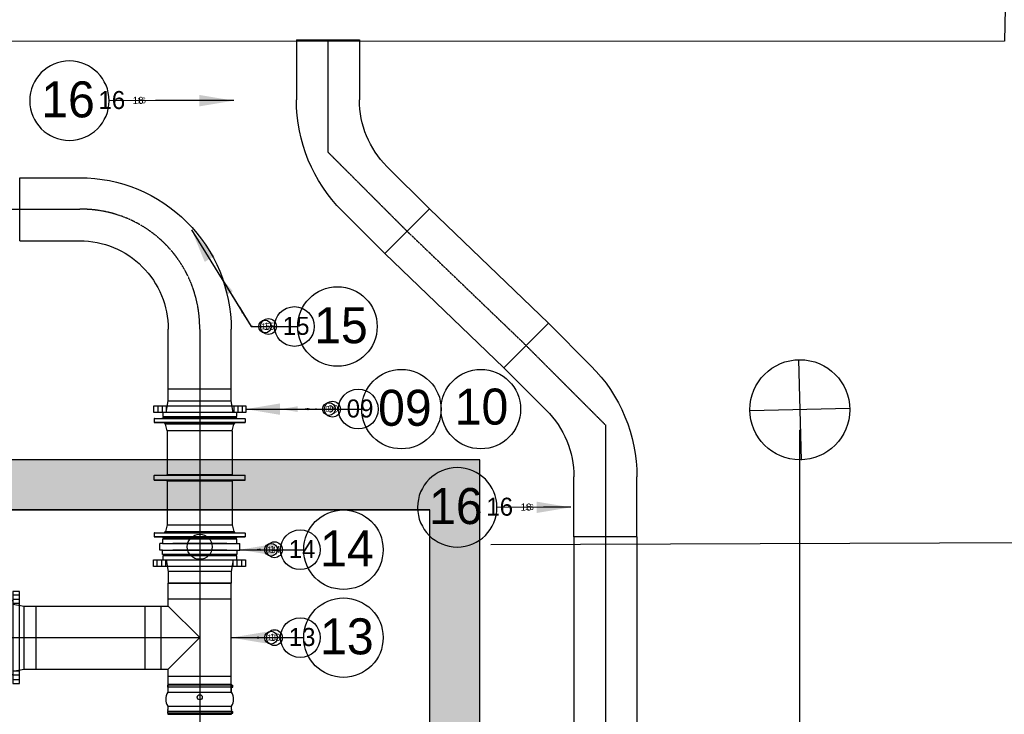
# Model space of a CAD drawing. Header units: metres. Extents: x -270273 to 328371, y -146885 to 591473.
# Tile 387 of 473: x 19781 to 24704, y 436192 to 439663. Entities that reach past the tile are written whole.
import ezdxf
from ezdxf import colors
from ezdxf.entities.mleader import LeaderData, LeaderLine
from ezdxf.lldxf.tags import DXFTag
from ezdxf.math import Vec2, Vec3

# ---------------------------------------------------------------- set-up
doc = ezdxf.new("R2010")
doc.units = ezdxf.units.M
doc.linetypes.add('STIPPELFIJN', pattern=[0.375, 0.25, -0.125])
doc.layers.get('0').update_dxf_attribs({"color": 151})
for name, color, linetype in [('B-ME-WA-HYDRANT-G', 253, 'Continuous'), ('B-XX-GR-KRUIDEN-G', 98, 'Continuous'), ('B-XX-OG-BEBOUWING-G', 1, 'Continuous'), ('B-XX-RI-AWZI_BEDRIJFSWATER-G_HDSR', 150, 'HDSR_Bedrijfswater'), ('B-XX-VH-KANTVERHARDING-G', 253, 'Continuous'), ('Iv-Beton', 1, 'Continuous'), ('Iv-Hatch', 253, 'Continuous'), ('Iv-Lines 018', 1, 'Continuous'), ('Iv-status-bestaand', 90, 'Continuous'), ('Iv-status-nieuw', 170, 'Continuous'), ('Iv-Text 025', 3, 'Continuous'), ('Iv-Text 025 @ 1', 3, 'Continuous'), ('Iv-Text 025 @ 100', 3, 'Continuous'), ('Iv-Text 025 @ 16', 3, 'Continuous'), ('Iv-Text 025 @ 20', 3, 'Continuous'), ('Iv-Text 025 @ 50', 3, 'Continuous'), ('Rahmen', 7, 'Continuous')]:
    doc.layers.add(name, color=color, linetype=linetype)
doc.styles.add('Iv-A 018', font='iv-font.shx', dxfattribs={"height": 1.8})
doc.styles.add('Iv-M 018', font='iv-font.shx', dxfattribs={"height": 1.8})
doc.styles.get("Standard").update_dxf_attribs({"font": 'iv-font.shx'})
tags = doc.linetypes.add('HDSR_Bedrijfswater', pattern='A,25,-2,["BW",Standard,S=1.5,R=0,X=0,Y=-0.75],-5', length=32).pattern_tags.tags
tags[6] = DXFTag(74, 10)

# ---------------------------------------------------------------- blocks, each defined once
blk = doc.blocks.new('zuhydrt1')
for p, q in [((0, -0.5), (0, 0.5035)), ((-0.5, 0), (0.5, 0))]:
    blk.add_line(p, q)
at = {"color": 15}
blk.add_line((0, -0.5), (0, -0.5), dxfattribs=at)
blk.add_line((0, -0.5), (0, -0.5), dxfattribs=at)
blk.add_circle((0, 0), 0.5)
blk = doc.blocks.new('PE Bocht 315 SDR17')
at = {"layer": 'Iv-status-nieuw'}
for p, q in [((24245.4, -7384.7), (24457.5, -7172.5)), ((24457.5, -7172.5), (24680.3, -7395.3)), ((24468.1, -7607.4), (24680.3, -7395.3)), ((24015.4, -8239.9), (24015.4, -7939.9)), ((24330.4, -8239.9), (24330.4, -7939.9)), ((24015.4, -8239.9), (24330.4, -8239.9))]:
    blk.add_line(p, q, dxfattribs=at)
for radius in [785.2, 470.2]:
    blk.add_arc((24800.6, -7939.9), radius, 135.0008, 179.9992, dxfattribs=at)
blk = doc.blocks.new('Overschuifflens DN300')
at = {"layer": 'Iv-status-nieuw'}
for p, q in [((19256.3, -8566.2), (19256.3, -8532.2)), ((19278.3, -8566.2), (19278.3, -8532.2)), ((19298.3, -8566.2), (19298.3, -8532.2)), ((19636.3, -8566.2), (19636.3, -8532.2)), ((19656.3, -8566.2), (19656.3, -8532.2)), ((19678.3, -8566.2), (19678.3, -8532.2))]:
    blk.add_line(p, q, dxfattribs=at)
blk.add_lwpolyline([(19237.3, -8566.2), (19697.3, -8566.2), (19697.3, -8532.2), (19237.3, -8532.2)], close=True, dxfattribs=at)
blk = doc.blocks.new('PE SDR17 Overschuifflens 315')
at = {"layer": 'Iv-status-nieuw'}
for p, q in [((22814.2, 957.4), (22444.2, 957.4)), ((22444.2, 957.4), (22444.2, 937.4)), ((22444.2, 937.4), (22814.2, 937.4)), ((22461.7, 937.4), (22471.7, 879.4)), ((22796.7, 937.4), (22786.7, 879.4)), ((22814.2, 937.4), (22814.2, 957.4)), ((22471.7, 879.4), (22471.7, 821.4)), ((22786.7, 879.4), (22471.7, 879.4)), ((22786.7, 879.4), (22786.7, 821.4)), ((22471.7, 821.4), (22786.7, 821.4))]:
    blk.add_line(p, q, dxfattribs=at)
at = {"layer": 'Iv-status-nieuw', "xscale": -1}
blk.add_blockref('Overschuifflens DN300', (42095.5, 9469.6), dxfattribs=at)
blk = doc.blocks.new('PE Bocht90 315 SDR17')
for p, q in [((56663.3, -19609.3), (56363.3, -19609.3)), ((56663.3, -19924.3), (56663.3, -19609.3)), ((56663.3, -19924.3), (56363.3, -19924.3)), ((55605.8, -20666.8), (55605.8, -20366.8)), ((55920.8, -20666.8), (55920.8, -20366.8)), ((55605.8, -20666.8), (55920.8, -20666.8))]:
    blk.add_line(p, q)
for radius, start, end in [(757.5, 89.998, 180.002), (442.5, 89.9965, 180.0035)]:
    blk.add_arc((56363.3, -20366.8), radius, start, end)
blk = doc.blocks.new('_Dot')
at = {"color": 0, "linetype": 'ByBlock', "lineweight": -2}
blk.add_line((-0.5, 0), (-1, 0), dxfattribs=at)
at = {"color": 0, "linetype": 'ByBlock', "const_width": 0.5}
blk.add_lwpolyline([(-0.25, 0, 1), (0.25, 0, 1)], format="xyb", close=True, dxfattribs=at)
blk = doc.blocks.new('PE SDR17 T-stuk 315')
at = {"layer": 'Iv-status-nieuw'}
for p, q in [((18966.6, -814), (18966.6, -1360)), ((19281.6, -814), (18966.6, -814)), ((19281.6, -814), (19281.6, -929.5)), ((19281.6, -894), (18966.6, -894)), ((19124.1, -1087), (19281.6, -929.5)), ((19399.1, -929.5), (19281.6, -929.5)), ((19319.1, -1244.5), (19319.1, -929.5)), ((19399.1, -1244.5), (19399.1, -929.5)), ((19281.6, -1244.5), (19124.1, -1087)), ((19281.6, -1244.5), (19281.6, -1360)), ((19399.1, -1244.5), (19281.6, -1244.5)), ((18966.6, -1280), (19281.6, -1280)), ((18966.6, -1360), (19281.6, -1360))]:
    blk.add_line(p, q, dxfattribs=at)
blk = doc.blocks.new('*U307')
for p, q in [((4, -226.5), (4, 226.5)), ((5, 227.5), (5, -227.5)), ((5, 227.5), (23.5, 227.5)), ((23.5, -227.5), (23.5, 227.5)), ((24.5, 226.5), (24.5, -226.5)), ((287.8, -226.5), (287.8, 226.5)), ((288.8, 227.5), (288.8, -227.5)), ((311.2, 227.5), (288.8, 227.5)), ((311.2, -227.5), (311.2, 227.5)), ((312.2, 226.5), (312.2, -226.5)), ((575.5, -226.5), (575.5, 226.5)), ((576.5, 227.5), (576.5, -227.5)), ((576.5, 227.5), (595, 227.5)), ((595, -227.5), (595, 227.5)), ((596, 226.5), (596, -226.5)), ((0, 183.5), (4, 187.5)), ((0, 183.5), (0, -183.5)), ((65, 163), (32.1, 171.1)), ((32.1, 171.1), (32.1, -171.1)), ((65, 163), (65, -163)), ((65, 163), (283.7, 163)), ((283.7, -163), (283.7, 163)), ((316.2, 163), (316.2, -163)), ((316.2, 163), (535, 163)), ((535, 163), (567.9, 171.1)), ((535, -163), (535, 163)), ((567.9, -171.1), (567.9, 171.1)), ((600, 183.5), (596, 187.5)), ((600, -183.5), (600, 183.5)), ((0, -183.5), (4, -187.5)), ((65, -163), (32.1, -171.1)), ((65, -163), (283.7, -163)), ((316.2, -163), (535, -163)), ((535, -163), (567.9, -171.1)), ((600, -183.5), (596, -187.5)), ((5, -227.5), (23.5, -227.5)), ((311.2, -227.5), (288.8, -227.5)), ((576.5, -227.5), (595, -227.5))]:
    blk.add_line(p, q)
for centre, radius, start, end in [((5, 226.5), 1, 90, 180), ((23.5, 226.5), 1, 0, 90), ((288.8, 226.5), 1, 90, 180), ((311.2, 226.5), 1, 0, 90), ((576.5, 226.5), 1, 90, 180), ((595, 226.5), 1, 0, 90), ((34.5, 180.8), 10, 180, 256.1303), ((283.7, 167), 4, 270, 0), ((316.2, 167), 4, 180, 270), ((565.5, 180.8), 10, 283.8697, 0), ((34.5, -180.8), 10, 103.8697, 180), ((283.7, -167), 4, 0, 90), ((316.2, -167), 4, 90, 180), ((565.5, -180.8), 10, 0, 76.1303), ((5, -226.5), 1, 180, 270), ((23.5, -226.5), 1, 270, 0), ((288.8, -226.5), 1, 180, 270), ((311.2, -226.5), 1, 270, 0), ((576.5, -226.5), 1, 180, 270), ((595, -226.5), 1, 270, 0)]:
    blk.add_arc(centre, radius, start, end)
blk = doc.blocks.new('Ventilator 2')
for p, q in [((20307.4, -7857.7), (20307.4, -8176.7)), ((20312.4, -7857.7), (20307.4, -7857.7)), ((20312.4, -8177.4), (20312.4, -7856.7)), ((20321.4, -7856.7), (20312.4, -7856.7)), ((20321.4, -8177.4), (20321.4, -7856.7)), ((20327.2, -7857.7), (20321.4, -7857.7)), ((20347.4, -7857.7), (20331.7, -7857.7)), ((20347.4, -7857.7), (20347.4, -8176.7)), ((20417.4, -7857.7), (20417.4, -8176.7)), ((20443.4, -7857.7), (20417.4, -7857.7)), ((20443.4, -8177.4), (20443.4, -7856.7)), ((20452.4, -7856.7), (20443.4, -7856.7)), ((20452.4, -8177.4), (20452.4, -7856.7)), ((20457.4, -7857.7), (20452.4, -7857.7)), ((20457.4, -7857.7), (20457.4, -8176.7)), ((20307.4, -8017.2), (20279.3, -8017.2)), ((20307.4, -8176.7), (20312.4, -8176.7)), ((20312.4, -8177.4), (20321.4, -8177.4)), ((20312.4, -8177.4), (20312.4, -8182.4)), ((20312.4, -8182.4), (20321.4, -8182.4)), ((20321.4, -8176.7), (20327.2, -8176.7)), ((20321.4, -8177.4), (20321.4, -8182.4)), ((20331.7, -8176.7), (20347.4, -8176.7)), ((20417.4, -8176.7), (20443.4, -8176.7)), ((20443.4, -8177.4), (20452.4, -8177.4)), ((20443.4, -8177.4), (20443.4, -8182.4)), ((20443.4, -8182.4), (20452.4, -8182.4)), ((20452.4, -8176.7), (20457.4, -8176.7)), ((20452.4, -8177.4), (20452.4, -8182.4))]:
    blk.add_line(p, q)
for centre, radius, start, end in [((20329.4, -7859.7), 3, 41.8103, 138.1897), ((20382.4, -7914), 66.2, 58.1092, 121.8908), ((20329.4, -8174.7), 3, 221.8103, 318.1897), ((20382.4, -8120.5), 66.3, 238.1092, 301.8908)]:
    blk.add_arc(centre, radius, start, end)
blk = doc.blocks.new('LF300')
for p, q in [((0, 222.5), (26, 222.5)), ((0, -222.5), (0, 222.5)), ((26, 222.5), (26, -222.5)), ((26, -162), (26, 162)), ((26, -222.5), (0, -222.5))]:
    blk.add_line(p, q)
blk = doc.blocks.new('EVBS DN300 L78mm')
at = {"layer": 'Iv-status-nieuw'}
for p, q in [((17732.2, -6093.1), (17732.2, -6058.5)), ((17746.7, -6058.5), (17732.2, -6058.5)), ((17746.7, -6093.1), (17732.2, -6093.1)), ((18117.7, -6058.5), (18132.2, -6058.5)), ((18117.7, -6093.1), (18132.2, -6093.1)), ((18132.2, -6093.1), (18132.2, -6058.5))]:
    blk.add_line(p, q, dxfattribs=at)
blk.add_circle((17932.2, -6075.8), 62.5, dxfattribs=at)
at = {"layer": 'Iv-status-nieuw', "yscale": 0.833707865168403, "zscale": 0.833707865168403, "rotation": 90}
for p, xscale in [((17932.2, -6036.8), -0.833707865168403), ((17932.2, -6114.8), 0.833707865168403)]:
    blk.add_blockref('LF300', p, dxfattribs=dict(at, xscale=xscale))
blk = doc.blocks.new('*U458')
for points in [[(-0.875, 0), (0, 0)], [(0, 0), (2.324, 0)]]:
    blk.add_lwpolyline(points)
blk.add_circle((4.31, 0), 1.986)
blk.add_solid([(0.833, -0.285), (-0.875, 0), (0.833, 0.285)])
at = {"style": 'Iv-M 018'}
blk.add_attdef('NUMMER', (3.146, -0.835), '', height=1.8, dxfattribs=at)
blk = doc.blocks.new('*U864')
at = {"layer": 'Iv-Text 025 @ 1'}
blk.add_blockref('*U458', (20968.6, 437014.2), dxfattribs=at).add_auto_attribs({'NUMMER': '14'})
at = {"layer": 'Iv-Text 025 @ 100', "xscale": 100, "yscale": 100, "zscale": 100}
blk.add_blockref('*U458', (20968.6, 437014.2), dxfattribs=at).add_auto_attribs({'NUMMER': '14'})
at = {"layer": 'Iv-Text 025 @ 16', "xscale": 16, "yscale": 16, "zscale": 16}
blk.add_blockref('*U458', (20968.6, 437014.2), dxfattribs=at).add_auto_attribs({'NUMMER': '14'})
at = {"layer": 'Iv-Text 025 @ 20', "xscale": 20, "yscale": 20, "zscale": 20}
blk.add_blockref('*U458', (20968.6, 437014.2), dxfattribs=at).add_auto_attribs({'NUMMER': '14'})
at = {"layer": 'Iv-Text 025 @ 50', "xscale": 50, "yscale": 50, "zscale": 50}
blk.add_blockref('*U458', (20968.6, 437014.2), dxfattribs=at).add_auto_attribs({'NUMMER': '14'})
blk = doc.blocks.new('*U459')
for points in [[(-1.3, 0), (0, 0)], [(0, 0), (2.324, 0)]]:
    blk.add_lwpolyline(points)
blk.add_circle((4.31, 0), 1.986)
blk.add_solid([(0.408, -0.285), (-1.3, 0), (0.408, 0.285)])
at = {"style": 'Iv-M 018'}
blk.add_attdef('NUMMER', (3.146, -0.835), '', height=1.8, dxfattribs=at)
blk = doc.blocks.new('*U865')
at = {"layer": 'Iv-Text 025 @ 1'}
blk.add_blockref('*U459', (20968.6, 436574.8), dxfattribs=at).add_auto_attribs({'NUMMER': '13'})
at = {"layer": 'Iv-Text 025 @ 100', "xscale": 100, "yscale": 100, "zscale": 100}
blk.add_blockref('*U459', (20968.6, 436574.8), dxfattribs=at).add_auto_attribs({'NUMMER': '13'})
at = {"layer": 'Iv-Text 025 @ 16', "xscale": 16, "yscale": 16, "zscale": 16}
blk.add_blockref('*U459', (20968.6, 436574.8), dxfattribs=at).add_auto_attribs({'NUMMER': '13'})
at = {"layer": 'Iv-Text 025 @ 20', "xscale": 20, "yscale": 20, "zscale": 20}
blk.add_blockref('*U459', (20968.6, 436574.8), dxfattribs=at).add_auto_attribs({'NUMMER': '13'})
at = {"layer": 'Iv-Text 025 @ 50', "xscale": 50, "yscale": 50, "zscale": 50}
blk.add_blockref('*U459', (20968.6, 436574.8), dxfattribs=at).add_auto_attribs({'NUMMER': '13'})
blk = doc.blocks.new('*U500')
for points in [[(-2.984, 4.831), (0, 0)], [(0, 0), (2.324, 0)]]:
    blk.add_lwpolyline(points)
blk.add_circle((4.31, 0), 1.986)
blk.add_solid([(-2.328, 3.228), (-2.984, 4.831), (-1.844, 3.527)])
at = {"style": 'Iv-M 018'}
blk.add_attdef('NUMMER', (3.146, -0.835), '', height=1.8, dxfattribs=at)
blk = doc.blocks.new('*U870')
at = {"layer": 'Iv-Text 025 @ 1'}
blk.add_blockref('*U500', (20938.9, 438129.7), dxfattribs=at).add_auto_attribs({'NUMMER': '15'})
at = {"layer": 'Iv-Text 025 @ 100', "xscale": 100, "yscale": 100, "zscale": 100}
blk.add_blockref('*U500', (20938.9, 438129.7), dxfattribs=at).add_auto_attribs({'NUMMER': '15'})
at = {"layer": 'Iv-Text 025 @ 16', "xscale": 16, "yscale": 16, "zscale": 16}
blk.add_blockref('*U500', (20938.9, 438129.7), dxfattribs=at).add_auto_attribs({'NUMMER': '15'})
at = {"layer": 'Iv-Text 025 @ 20', "xscale": 20, "yscale": 20, "zscale": 20}
blk.add_blockref('*U500', (20938.9, 438129.7), dxfattribs=at).add_auto_attribs({'NUMMER': '15'})
at = {"layer": 'Iv-Text 025 @ 50', "xscale": 50, "yscale": 50, "zscale": 50}
blk.add_blockref('*U500', (20938.9, 438129.7), dxfattribs=at).add_auto_attribs({'NUMMER': '15'})
blk = doc.blocks.new('*U456')
for points in [[(-3.464, 0), (0, 0)], [(0, 0), (2.324, 0)]]:
    blk.add_lwpolyline(points)
blk.add_circle((4.31, 0), 1.986)
blk.add_solid([(-1.755, -0.285), (-3.464, 0), (-1.755, 0.285)])
at = {"style": 'Iv-M 018'}
blk.add_attdef('NUMMER', (3.146, -0.835), '', height=1.8, dxfattribs=at)
blk = doc.blocks.new('*U871')
at = {"layer": 'Iv-Text 025 @ 1'}
blk.add_blockref('*U456', (21258.5, 437716.8), dxfattribs=at).add_auto_attribs({'NUMMER': '09'})
at = {"layer": 'Iv-Text 025 @ 100', "xscale": 100, "yscale": 100, "zscale": 100}
blk.add_blockref('*U456', (21258.5, 437716.8), dxfattribs=at).add_auto_attribs({'NUMMER': '09'})
at = {"layer": 'Iv-Text 025 @ 16', "xscale": 16, "yscale": 16, "zscale": 16}
blk.add_blockref('*U456', (21258.5, 437716.8), dxfattribs=at).add_auto_attribs({'NUMMER': '09'})
at = {"layer": 'Iv-Text 025 @ 20', "xscale": 20, "yscale": 20, "zscale": 20}
blk.add_blockref('*U456', (21258.5, 437716.8), dxfattribs=at).add_auto_attribs({'NUMMER': '09'})
at = {"layer": 'Iv-Text 025 @ 50', "xscale": 50, "yscale": 50, "zscale": 50}
blk.add_blockref('*U456', (21258.5, 437716.8), dxfattribs=at).add_auto_attribs({'NUMMER': '09'})
blk = doc.blocks.new('*U469')
for points in [[(-3.903, -0.002), (0, 0)], [(0, 0), (2.324, 0)]]:
    blk.add_lwpolyline(points)
blk.add_circle((4.31, 0), 1.986)
blk.add_solid([(-2.194, -0.286), (-3.903, -0.002), (-2.194, 0.284)])
at = {"style": 'Iv-M 018'}
blk.add_attdef('NUMMER', (3.146, -0.835), '', height=1.8, dxfattribs=at)
blk = doc.blocks.new('*U883')
at = {"layer": 'Iv-Text 025 @ 100'}
ref = blk.add_blockref('*U469', (20460.6, 439258.3), dxfattribs=dict(at, xscale=-99.99999999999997, yscale=99.99999999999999, zscale=99.99999999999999, rotation=0.0247684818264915))
ref.add_attrib('NUMMER', '16', (19888.9, 439174.6), dxfattribs={"layer": '0', "height": 180, "rotation": 0.0248, "style": 'Iv-M 018'})
at = {"layer": 'Iv-Text 025 @ 16'}
ref = blk.add_blockref('*U469', (-20460.6, 439258.3), dxfattribs=dict(at, xscale=16, yscale=16, zscale=-16, rotation=359.9752315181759))
ref.add_attrib('NUMMER', '16', (20369.2, 439244.9), dxfattribs={"layer": '0', "height": 28.8, "rotation": 0.0248, "style": 'Iv-M 018'})
at = {"layer": 'Iv-Text 025 @ 20'}
ref = blk.add_blockref('*U469', (-20460.6, 439258.3), dxfattribs=dict(at, xscale=19.99999999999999, yscale=19.99999999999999, zscale=-20, rotation=359.9752315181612))
ref.add_attrib('NUMMER', '16', (20346.3, 439241.6), dxfattribs={"layer": '0', "height": 36, "rotation": 0.0248, "style": 'Iv-M 018'})
at = {"layer": 'Iv-Text 025 @ 50'}
ref = blk.add_blockref('*U469', (-20460.6, 439258.3), dxfattribs=dict(at, xscale=49.99999999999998, yscale=49.99999999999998, zscale=-49.99999999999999, rotation=359.9752315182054))
ref.add_attrib('NUMMER', '16', (20174.8, 439216.4), dxfattribs={"layer": '0', "height": 90, "rotation": 0.0248, "style": 'Iv-M 018'})
blk = doc.blocks.new('*U470')
for points in [[(-1.361, -0.001), (0, 0)], [(0, 0), (2.324, 0)]]:
    blk.add_lwpolyline(points)
blk.add_circle((4.31, 0), 1.986)
blk.add_solid([(0.348, -0.285), (-1.361, -0.001), (0.348, 0.285)])
at = {"style": 'Iv-M 018'}
blk.add_attdef('NUMMER', (3.146, -0.835), '', height=1.8, dxfattribs=at)
blk = doc.blocks.new('*U884')
at = {"layer": 'Iv-Text 025 @ 100'}
ref = blk.add_blockref('*U470', (22399.8, 437226.1), dxfattribs=dict(at, xscale=-99.99999999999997, yscale=99.99999999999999, zscale=99.99999999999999, rotation=0.0247684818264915))
ref.add_attrib('NUMMER', '16', (21828.1, 437142.3), dxfattribs={"layer": '0', "height": 180, "rotation": 0.0248, "style": 'Iv-M 018'})
at = {"layer": 'Iv-Text 025 @ 16'}
ref = blk.add_blockref('*U470', (-22399.8, 437226.1), dxfattribs=dict(at, xscale=16, yscale=16, zscale=-16, rotation=359.9752315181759))
ref.add_attrib('NUMMER', '16', (22308.4, 437212.7), dxfattribs={"layer": '0', "height": 28.8, "rotation": 0.0248, "style": 'Iv-M 018'})
at = {"layer": 'Iv-Text 025 @ 20'}
ref = blk.add_blockref('*U470', (-22399.8, 437226.1), dxfattribs=dict(at, xscale=19.99999999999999, yscale=19.99999999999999, zscale=-20, rotation=359.9752315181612))
ref.add_attrib('NUMMER', '16', (22285.5, 437209.3), dxfattribs={"layer": '0', "height": 36, "rotation": 0.0248, "style": 'Iv-M 018'})
at = {"layer": 'Iv-Text 025 @ 50'}
ref = blk.add_blockref('*U470', (-22399.8, 437226.1), dxfattribs=dict(at, xscale=49.99999999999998, yscale=49.99999999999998, zscale=-49.99999999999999, rotation=359.9752315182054))
ref.add_attrib('NUMMER', '16', (22114, 437184.2), dxfattribs={"layer": '0', "height": 90, "rotation": 0.0248, "style": 'Iv-M 018'})

msp = doc.modelspace()

# ---------------------------------------------------------------- hatches: boundary and pattern name
at = {"layer": 'B-XX-GR-KRUIDEN-G'}
h = msp.add_hatch(dxfattribs=at)
h.set_pattern_fill('SWAMP', color=256, scale=200, angle=-97.4574917, style=0)
h.set_pattern_definition([(0.0124, (-169787, 422764.2), (2539.05, 4399.95), [635, -4445]), (90.0124, (-169469.6, 422764.3), (-2540.95, 4398.85), [317.5, -8481.32]), (90.0124, (-169390.2, 422764.3), (-2540.95, 4398.85), [254, -8544.82]), (90.0124, (-169549, 422764.3), (-2540.95, 4398.85), [254, -8544.82]), (60.0124, (-169311, 422764.3), (-2540.94, 4398.86), [203.2, -4876.8]), (120.0124, (-169628.3, 422764.3), (-5079.99, -1.09), [203.2, -4876.8])])
edge = h.paths.add_edge_path()
edge.add_line((-24533.2578, 391711.8078), (-24489.4542, 419330.4828))
edge.add_arc((-19999.9195, 419323.3623), 4489.5403, 135.1156402, 179.9091282, ccw=False)
edge.add_arc((-19978.8313, 419302.359), 4519.3036, 84.0422844, 135.1156402, ccw=False)
edge.add_line((-19509.7525, 423797.2528), (-3182.4907, 423788.0231))
edge.add_line((-3182.4907, 423788.0231), (-3180.4848, 414507.6596))
edge.add_arc((-2080.4848, 414507.8974), 1100.0001, 180.0123841, 225.012382)
edge.add_arc((-2080.4848, 414507.8973), 1099.9999, 225.012382, 270.0123842)
edge.add_line((-2080.2471, 413407.8974), (12859.7526, 413411.1266))
edge.add_arc((12859.5149, 414511.1266), 1100, -89.9876174, 0.0123836)
edge.add_line((13959.5148, 414511.3643), (13957.5118, 423778.334))
edge.add_line((13957.5118, 423778.334), (25936.3221, 423771.5625))
edge.add_arc((25942.1583, 434405.542), 10633.9811, -90.03144574, -47.10825302)
edge.add_arc((26882.1994, 433393.6451), 9252.8176, -47.10825302, 2.62303732)
edge.add_line((36125.3223, 433817.097), (36133.502, 442586.3717))
edge.add_line((36133.502, 442586.3717), (38806.6134, 442589.569))
edge.add_line((38806.6134, 442589.569), (38811.5317, 419834.921))
edge.add_line((38811.5317, 419834.921), (36129.7807, 413190.6011))
edge.add_line((36129.7807, 413190.6011), (36134.239, 392564.1051))
edge.add_line((36134.239, 392564.1051), (25907.3099, 392561.8946))
edge.add_line((25907.3099, 392561.8946), (8947.759, 392085.1724))
edge.add_line((8947.759, 392085.1724), (-4630.9258, 391198.3811))
edge.add_line((-4630.9258, 391198.3811), (-17313.684, 390611.193))
edge.add_line((-17313.684, 390611.193), (-24450.8478, 391708.6436))
edge.add_line((-24450.8478, 391708.6436), (-24533.2628, 391708.6257))
at = {"layer": 'Iv-Hatch'}
h = msp.add_hatch(color=256, dxfattribs=at)
h.dxf.hatch_style = 1
h.paths.add_polyline_path([(17281.0782, 432063.7857), (22081.0782, 432063.7857), (22081.0782, 437463.7857), (17281.0782, 437463.7857)])
h.paths.add_polyline_path([(21831.0782, 432313.7857), (17531.0782, 432313.7857), (17531.0782, 437213.7857), (21831.0782, 437213.7857)], flags=16)

# ---------------------------------------------------------------- linework, layer by layer
at = {"layer": 'B-XX-OG-BEBOUWING-G'}
msp.add_lwpolyline([(19654.5839, 448599.3437), (28787.3265, 448584.8493), (28789.0403, 440655.5782), (24728.6403, 440706.5), (24705.0177, 439556.4036), (2864.2449, 439551.6828)], dxfattribs=at)
at = {"layer": 'B-XX-RI-AWZI_BEDRIJFSWATER-G_HDSR'}
msp.add_lwpolyline([(-19396.8101, 430263.5882), (23684.0029, 430263.2596), (23681.7161, 437613.7573)], dxfattribs=at)
at = {"layer": 'B-XX-VH-KANTVERHARDING-G'}
msp.add_lwpolyline([(21437.0163, 454648.0834), (-20311.0375, 454639.0598, 0.414213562), (-25729.8659, 449217.8884), (-25726.7967, 435017.8887, 0.414213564), (-20305.6252, 429599.0604), (21022.4286, 429607.9935, 0.414213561), (31440.1761, 440030.2455), (31439.1775, 444650.2451)], format="xyb", dxfattribs=at)
msp.add_lwpolyline([(30663.6361, 437070.1385), (22136.8538, 437037.8731)], dxfattribs=at)
for radius in [9850, 10000, 10000]:
    msp.add_arc((21020.1763, 440027.9932), radius, 270.01238424, 0.01238424, dxfattribs=at)
at = {"layer": 'Iv-Beton'}
for points in [[(22081.0782, 437463.7857), (17281.0782, 437463.7857), (17281.0782, 432063.7857), (22081.0782, 432063.7857)], [(21831.0782, 437213.7857), (17531.0782, 437213.7857), (17531.0782, 432313.7857), (21831.0782, 432313.7857)]]:
    msp.add_lwpolyline(points, close=True, dxfattribs=at)
at = {"layer": 'Iv-Lines 018'}
for p, q in [((17531.0782, 437213.7857), (21831.0782, 437213.7857)), ((21831.0782, 437213.7857), (20693.5782, 437213.7857))]:
    msp.add_line(p, q, dxfattribs=at)
at = {"layer": 'Iv-status-nieuw'}
for p, q in [((21829.2214, 438717.1459), (22424.5377, 438145.8517)), ((21606.4827, 438494.4073), (22201.883, 437923.1228)), ((20681.0782, 437673.7857), (20681.0782, 437679.7857)), ((20681.0782, 437073.7857), (20681.0782, 437067.7857)), ((20681.0782, 437067.7857), (20681.0782, 437073.7857)), ((22551.8728, 437078.5706), (22551.8728, 431698.7857)), ((22866.8728, 437078.5706), (22866.8728, 431698.7857)), ((20681.0782, 436989.7857), (20681.0782, 436983.7857)), ((19862.0782, 436732.2857), (20406.0782, 436732.2857)), ((19862.0782, 436417.2857), (20406.0782, 436417.2857))]:
    msp.add_line(p, q, dxfattribs=at)
at = {"layer": 'Iv-status-nieuw', "linetype": 'STIPPELFIJN'}
for points in [[(21321.8722, 439561.7564), (21321.8722, 439001.7564), (21717.852, 438605.7766), (22313.2337, 438034.6346), (22709.3509, 437638.3935), (22709.3728, 437078.5969), (22709.4228, 435804.6062), (22709.3295, 431398.7857)], [(18681.0782, 436574.7857), (20681.0782, 436574.7857)]]:
    msp.add_lwpolyline(points, dxfattribs=at)
msp.add_lwpolyline([(9706.8146, 437683.2064), (10738.9868, 438715.7857), (11298.9868, 438715.879), (19781.0782, 438715.879), (20081.0687, 438715.879, -0.422505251), (20681.0782, 438115.879), (20681.0782, 435078.076)], format="xyb", dxfattribs=at)
at = {"layer": 'Iv-status-nieuw'}
msp.add_circle((20681.0782, 436276.9153), 12.5, dxfattribs=at)
at = {"layer": 'Iv-Text 025'}
msp.add_circle((22086.5918, 437716.7857), 198.5999, dxfattribs=at)

# ---------------------------------------------------------------- block references
at = {"layer": 'B-ME-WA-HYDRANT-G', "xscale": 500.0000000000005, "yscale": 500.0000000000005, "zscale": 500.0000000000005, "rotation": 181.4478245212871}
msp.add_blockref('zuhydrt1', (23681.685, 437713.7573), dxfattribs=at)
at = {"layer": 'Iv-status-bestaand', "rotation": 270}
msp.add_blockref('*U307', (20681.0782, 437673.7857), dxfattribs=at)
at = {"layer": 'Iv-status-nieuw', "xscale": -1}
for name, p, rotation in [('PE Bocht 315 SDR17', (-2851.0447, 431321.8617), 180), ('PE Bocht 315 SDR17', (46880.9161, 445322.52), 0.00954884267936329), ('PE SDR17 Overschuifflens 315', (20683.4503, 459204.0106), 90)]:
    msp.add_blockref(name, p, dxfattribs=dict(at, rotation=rotation))
msp.add_blockref('PE Bocht90 315 SDR17', (76444.416, 458482.5757), dxfattribs=at)
at = {"layer": 'Iv-status-nieuw'}
for name, p, rotation in [('PE SDR17 Overschuifflens 315', (43310.3032, 438637.1577), 180), ('PE SDR17 T-stuk 315', (39805.1853, 435487.8118), 179.9999999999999), ('Ventilator 2', (12663.846, 415884.3683), 90)]:
    msp.add_blockref(name, p, dxfattribs=dict(at, rotation=rotation))
for name, p in [('EVBS DN300 L78mm', (2748.907, 443104.5634)), ('PE SDR17 Overschuifflens 315', (-1948.1467, 436026.4136))]:
    msp.add_blockref(name, p, dxfattribs=at)
at = {"layer": 'Iv-Text 025'}
for name in ['*U883', '*U870', '*U871', '*U884', '*U864', '*U865']:
    msp.add_blockref(name, (0, 0), dxfattribs=at)

# ---------------------------------------------------------------- texts
at = {"layer": 'Iv-Text 025', "insert": (21956.2749, 437819.5289), "char_height": 180, "width": 180, "attachment_point": 1, "style": 'Iv-A 018'}
msp.add_mtext('\\pt7740;10', dxfattribs=at)

# ---------------------------------------------------------------- leaders
at = {"layer": 'Rahmen', "color": 7, "linetype": 'Continuous'}
ml = msp.add_multileader_mtext('Standard', dxfattribs=at)
ml.set_content('\\pxsm0.9;{\\fSolid Edge ISO|b1|i0|c0|p34;VENTILATOR 1 (V42600)}', color=7)
ml.set_leader_properties()
ml.set_arrow_properties(name='DOT')
ml.build(insert=Vec2(0, 0))
ml.multileader.update_dxf_attribs({"leader_type": 0, "dogleg_length": 0, "arrow_head_size": 50})
ctx = ml.context
ctx.base_point, ctx.char_height, ctx.arrow_head_size, ctx.landing_gap_size, ctx.plane_origin = Vec3(153967.9422, 442413.0757), 50, 50, 17.5, Vec3(149169.2122, 441836.9358)
ctx.text_align_type = 1
notes = []
notes.append((ctx, [(0, (0, 0, 0), (0, 0), (1, 0), 1, [])]))
ctx.mtext.insert, ctx.mtext.width, ctx.mtext.alignment = Vec3(154440.2041, 442446.409), 995.555187, 2
ml = msp.add_multileader_mtext('Standard', dxfattribs=at)
ml.set_content('\\pxsm0.9;{\\fSolid Edge ISO|b1|i0|c0|p34;1,5 kW}', color=7)
ml.set_leader_properties()
ml.set_arrow_properties(name='DOT')
ml.build(insert=Vec2(0, 0))
ml.multileader.update_dxf_attribs({"leader_type": 0, "dogleg_length": 0, "arrow_head_size": 50})
ctx = ml.context
ctx.base_point, ctx.char_height, ctx.arrow_head_size, ctx.landing_gap_size, ctx.plane_origin = Vec3(153975.3692, 442274.1316), 50, 50, 17.5, Vec3(150323.6256, 441694.4203)
ctx.text_align_type = 1
notes.append((ctx, [(0, (0, 0, 0), (0, 0), (1, 0), 1, [])]))
ctx.mtext.insert, ctx.mtext.alignment = Vec3(154114.2977, 442303.8935), 2
ml = msp.add_multileader_mtext('Standard', dxfattribs=at)
ml.set_content('{\\pxsm0.9;\\fSolid Edge ISO|b1||i0||c0|p34;\\W1.;HF R 315 -17D\\P}', color=7)
ml.set_leader_properties()
ml.set_arrow_properties(name='DOT')
ml.build(insert=Vec2(0, 0))
ml.multileader.update_dxf_attribs({"leader_type": 0, "dogleg_length": 0, "arrow_head_size": 50})
ctx = ml.context
ctx.base_point, ctx.char_height, ctx.arrow_head_size, ctx.landing_gap_size, ctx.plane_origin = Vec3(154114.798, 442184.2952), 50, 50, 17.5, Vec3(150630.1191, 441600.1473)
ctx.text_align_type = 1
notes.append((ctx, [(0, (0, 0, 0), (0, 0), (1, 0), 1, [])]))
ctx.mtext.insert, ctx.mtext.alignment = Vec3(154299.3626, 442209.6205), 2
ml = msp.add_multileader_mtext('Standard', dxfattribs=at)
ml.set_content('\\pxsm0.9;{\\fSolid Edge ISO|b0|i0|c0|p34;DS1, GR135°, Mbgr.90}', color=7)
ml.set_leader_properties()
ml.set_arrow_properties(name='DOT')
ml.build(insert=Vec2(0, 0))
ml.multileader.update_dxf_attribs({"leader_type": 0, "dogleg_length": 0, "arrow_head_size": 50})
ctx = ml.context
ctx.base_point, ctx.char_height, ctx.arrow_head_size, ctx.landing_gap_size, ctx.plane_origin = Vec3(153983.9754, 442101.6998), 50, 50, 17.5, Vec3(150326.6866, 441596.0885)
ctx.text_align_type = 1
notes.append((ctx, [(0, (0, 0, 0), (0, 0), (1, 0), 1, [])]))
ctx.mtext.insert, ctx.mtext.alignment = Vec3(154406.2373, 442135.0331), 2
ml = msp.add_multileader_mtext('Standard', dxfattribs=at)
ml.set_content('\\pxsm0.9;{\\fSolid Edge ISO|b1|i0|c0|p34;A42601}', color=7)
ml.set_leader_properties()
ml.set_arrow_properties(name='DOT')
ml.build(insert=Vec2(0, 0))
ml.multileader.update_dxf_attribs({"leader_type": 0, "dogleg_length": 0, "arrow_head_size": 50})
ctx = ml.context
ctx.base_point, ctx.char_height, ctx.arrow_head_size, ctx.landing_gap_size, ctx.plane_origin = Vec3(152894.0984, 441919.0198), 50, 50, 17.5, Vec3(148855.4501, 441334.5466)
ctx.text_align_type = 1
notes.append((ctx, [(0, (0, 0, 0), (0, 0), (1, 0), 1, [])]))
ctx.mtext.insert, ctx.mtext.alignment = Vec3(153038.9794, 441944.0198), 2
ml = msp.add_multileader_mtext('Standard', dxfattribs=at)
ml.set_content('\\pxsm0.9;{\\fSolid Edge ISO|b1|i0|c0|p34;A42603}', color=7)
ml.set_leader_properties()
ml.set_arrow_properties(name='DOT')
ml.build(insert=Vec2(0, 0))
ml.multileader.update_dxf_attribs({"leader_type": 0, "dogleg_length": 0, "arrow_head_size": 50})
ctx = ml.context
ctx.base_point, ctx.char_height, ctx.arrow_head_size, ctx.landing_gap_size, ctx.plane_origin = Vec3(153322.8424, 441919.0198), 50, 50, 17.5, Vec3(149273.4798, 441334.5466)
ctx.text_align_type = 1
notes.append((ctx, [(0, (0, 0, 0), (0, 0), (1, 0), 1, [])]))
ctx.mtext.insert, ctx.mtext.alignment = Vec3(153478.4377, 441944.0198), 2
ml = msp.add_multileader_mtext('Standard', dxfattribs=at)
ml.set_content('\\pxsm0.9;{\\fSolid Edge ISO|b1|i0|c0|p34;%%C315}', color=7)
ml.set_leader_properties()
ml.set_arrow_properties(name='DOT')
ml.build(insert=Vec2(0, 0))
ml.multileader.update_dxf_attribs({"leader_type": 0, "dogleg_length": 0, "arrow_head_size": 50})
ctx = ml.context
ctx.base_point, ctx.char_height, ctx.arrow_head_size, ctx.landing_gap_size, ctx.plane_origin = Vec3(155141.5835, 441267.8761), 50, 50, 17.5, Vec3(151368.4114, 440683.4029)
ctx.text_align_type = 1
notes.append((ctx, [(0, (0, 0, 0), (0, 0), (1, 0), 1, [])]))
ctx.mtext.insert, ctx.mtext.alignment = Vec3(155241.2264, 441292.8761), 2
ml = msp.add_multileader_mtext('Standard', dxfattribs=at)
ml.set_content('\\pxsm0.9;{\\fSolid Edge ISO|b1|i0|c0|p34;VENTILATOR 2 (V42700)}', color=7)
ml.set_leader_properties()
ml.set_arrow_properties(name='DOT')
ml.build(insert=Vec2(0, 0))
ml.multileader.update_dxf_attribs({"leader_type": 0, "dogleg_length": 0, "arrow_head_size": 50})
ctx = ml.context
ctx.base_point, ctx.char_height, ctx.arrow_head_size, ctx.landing_gap_size, ctx.plane_origin = Vec3(154650.7196, 438617.732), 50, 50, 17.5, Vec3(150117.8651, 438041.5921)
ctx.text_align_type = 1
notes.append((ctx, [(0, (0, 0, 0), (0, 0), (1, 0), 1, [])]))
ctx.mtext.insert, ctx.mtext.width, ctx.mtext.alignment = Vec3(154930.1244, 438651.0653), 995.555187, 2
ml = msp.add_multileader_mtext('Standard', dxfattribs=at)
ml.set_content('\\pxsm0.9;{\\fSolid Edge ISO|b1|i0|c0|p34;1,5 kW}', color=7)
ml.set_leader_properties()
ml.set_arrow_properties(name='DOT')
ml.build(insert=Vec2(0, 0))
ml.multileader.update_dxf_attribs({"leader_type": 0, "dogleg_length": 0, "arrow_head_size": 50})
ctx = ml.context
ctx.base_point, ctx.char_height, ctx.arrow_head_size, ctx.landing_gap_size, ctx.plane_origin = Vec3(154458.3231, 438536.4387), 50, 50, 17.5, Vec3(150806.5795, 437956.7274)
ctx.text_align_type = 1
notes.append((ctx, [(0, (0, 0, 0), (0, 0), (1, 0), 1, [])]))
ctx.mtext.insert, ctx.mtext.alignment = Vec3(154597.2517, 438566.2006), 2
ml = msp.add_multileader_mtext('Standard', dxfattribs=at)
ml.set_content('{\\pxsm0.9;\\fSolid Edge ISO|b1||i0||c0|p34;\\W1.;HF R 315 -17D\\P}', color=7)
ml.set_leader_properties()
ml.set_arrow_properties(name='DOT')
ml.build(insert=Vec2(0, 0))
ml.multileader.update_dxf_attribs({"leader_type": 0, "dogleg_length": 0, "arrow_head_size": 50})
ctx = ml.context
ctx.base_point, ctx.char_height, ctx.arrow_head_size, ctx.landing_gap_size, ctx.plane_origin = Vec3(154597.752, 438446.6023), 50, 50, 17.5, Vec3(151113.073, 437862.4544)
ctx.text_align_type = 1
notes.append((ctx, [(0, (0, 0, 0), (0, 0), (1, 0), 1, [])]))
ctx.mtext.insert, ctx.mtext.alignment = Vec3(154782.3165, 438471.9276), 2
ml = msp.add_multileader_mtext('Standard', dxfattribs=at)
ml.set_content('{\\pxsm0.9;\\fSolid Edge ISO|b0||i0||c0|p34;\\W1.;DS1, GR270°, Mbgr.90\\P}', color=7)
ml.set_leader_properties()
ml.set_arrow_properties(name='DOT')
ml.build(insert=Vec2(0, 0))
ml.multileader.update_dxf_attribs({"leader_type": 0, "dogleg_length": 0, "arrow_head_size": 50})
ctx = ml.context
ctx.base_point, ctx.char_height, ctx.arrow_head_size, ctx.landing_gap_size, ctx.plane_origin = Vec3(154626.9716, 438354.9535), 50, 50, 17.5, Vec3(151218.8329, 437847.5338)
ctx.text_align_type = 1
notes.append((ctx, [(0, (0, 0, 0), (0, 0), (1, 0), 1, [])]))
ctx.mtext.insert, ctx.mtext.alignment = Vec3(154893.6216, 438386.4785), 2
ml = msp.add_multileader_mtext('Standard', dxfattribs=at)
ml.set_content('\\pxsm0.9;{\\fSolid Edge ISO|b1|i0|c0|p34;A42708}', color=7)
ml.set_leader_properties()
ml.set_arrow_properties(name='DOT')
ml.build(insert=Vec2(0, 0))
ml.multileader.update_dxf_attribs({"leader_type": 0, "dogleg_length": 0, "arrow_head_size": 50})
ctx = ml.context
ctx.base_point, ctx.char_height, ctx.arrow_head_size, ctx.landing_gap_size, ctx.plane_origin = Vec3(155993.9354, 437905.2509), 50, 50, 17.5, Vec3(152220.7633, 437320.7776)
ctx.text_align_type = 1
notes.append((ctx, [(0, (0, 0, 0), (0, 0), (1, 0), 1, [])]))
ctx.mtext.insert, ctx.mtext.alignment = Vec3(156149.5307, 437930.2509), 2
for ctx, leaders in notes:
    for number, flags, end, landing, length, lines in leaders:
        leader = LeaderData()
        leader.index, (leader.has_last_leader_line, leader.has_dogleg_vector, leader.attachment_direction) = number, flags
        leader.last_leader_point, leader.dogleg_vector, leader.dogleg_length = Vec3(end), Vec3(landing), length
        for number, points, colour, breaks in lines:
            line = LeaderLine()
            line.index, line.vertices, line.color, line.breaks = number, Vec3.list(points), colors.encode_raw_color(colour), breaks
            leader.lines.append(line)
        ctx.leaders.append(leader)

doc.saveas('drawing.dxf')
